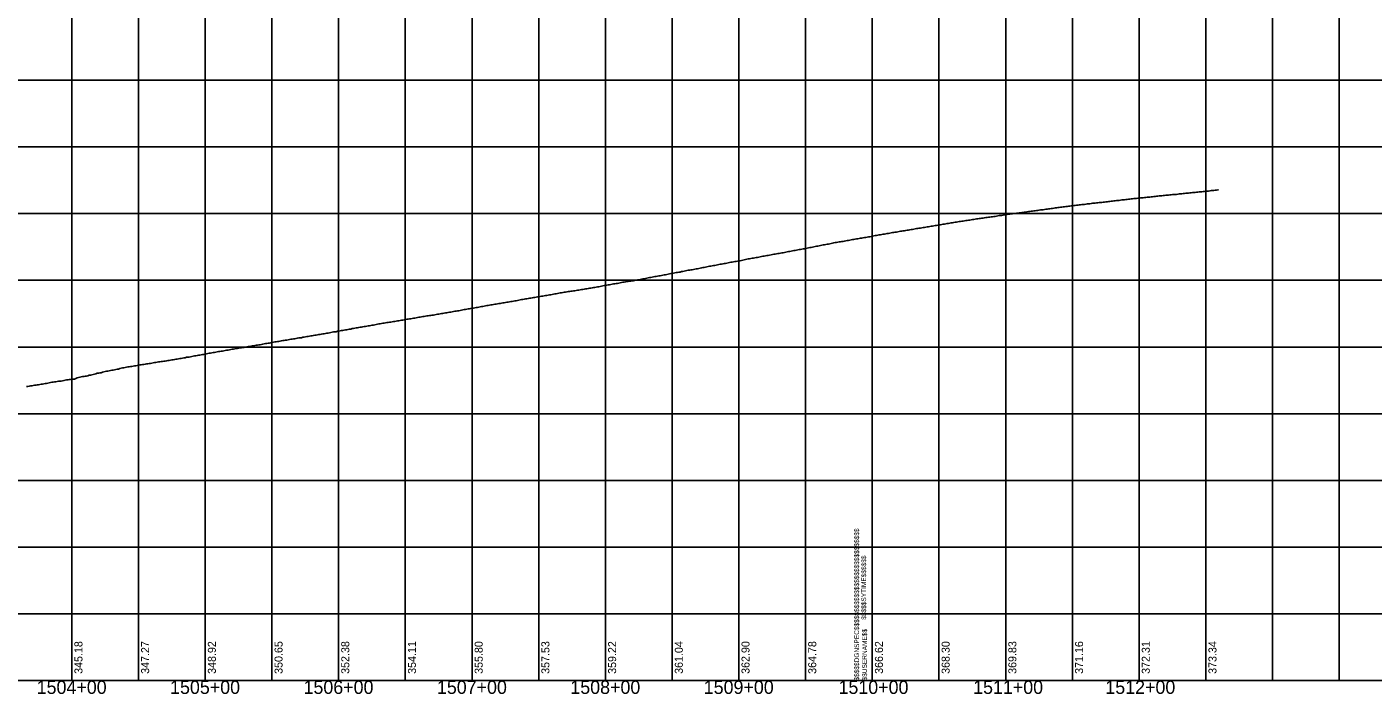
# Model space of a CAD drawing. Extents: x -90830 to 2015517, y -20856 to 836331.
# Drawn here: x 10590 to 11599, y 8851 to 9352 of the extents above; entities that cross this region are included whole.
import ezdxf

# ---------------------------------------------------------------- set-up
doc = ezdxf.new("R2010")
doc.units = 0
for name, color, linetype in [('Level 1', 7, 'Continuous'), ('RD_DDB_Profile_EX', 7, 'Continuous'), ('RD_DDB_StaTX', 7, 'Continuous'), ('RD_DDB_StripGrade', 7, 'Continuous'), ('RD_GPK_Profile_Cell', 7, 'Continuous')]:
    doc.layers.add(name, color=color, linetype=linetype)

msp = doc.modelspace()

# ---------------------------------------------------------------- linework, layer by layer
at = {"layer": 'Level 1'}
for p, q in [((10623.5, 9361.6), (10623.5, 8861.6)), ((10673.5, 9361.6), (10673.5, 8861.6)), ((10723.5, 9361.6), (10723.5, 8861.6)), ((10773.5, 9361.6), (10773.5, 8861.6)), ((10823.5, 9361.6), (10823.5, 8861.6)), ((10873.5, 9361.6), (10873.5, 8861.6)), ((10923.5, 9361.6), (10923.5, 8861.6)), ((10973.5, 9361.6), (10973.5, 8861.6)), ((11023.5, 9361.6), (11023.5, 8861.6)), ((11073.5, 9361.6), (11073.5, 8861.6)), ((11123.5, 9361.6), (11123.5, 8861.6)), ((11173.5, 9361.6), (11173.5, 8861.6)), ((11223.5, 9361.6), (11223.5, 8861.6)), ((11223.5, 9361.6), (11223.5, 8861.6)), ((11223.5, 9361.6), (11223.5, 8861.6)), ((11273.5, 9361.6), (11273.5, 8861.6)), ((11323.5, 9361.6), (11323.5, 8861.6)), ((11373.5, 9361.6), (11373.5, 8861.6)), ((11423.5, 9361.6), (11423.5, 8861.6)), ((11473.5, 9361.6), (11473.5, 8861.6)), ((11523.5, 9361.6), (11523.5, 8861.6)), ((11573.5, 9361.6), (11573.5, 8861.6)), ((9623.5, 9311.6), (11223.5, 9311.6)), ((11223.5, 9311.6), (12823.5, 9311.6)), ((9623.5, 9261.6), (11223.5, 9261.6)), ((11223.5, 9261.6), (12823.5, 9261.6)), ((9623.5, 9211.6), (11223.5, 9211.6)), ((11223.5, 9211.6), (12823.5, 9211.6)), ((9623.5, 9161.6), (11223.5, 9161.6)), ((11223.5, 9161.6), (12823.5, 9161.6)), ((9623.5, 9111.6), (11223.5, 9111.6)), ((11223.5, 9111.6), (12823.5, 9111.6)), ((9623.5, 9061.6), (11223.5, 9061.6)), ((11223.5, 9061.6), (12823.5, 9061.6)), ((9623.5, 9011.6), (11223.5, 9011.6)), ((11223.5, 9011.6), (12823.5, 9011.6)), ((9623.5, 8961.6), (11223.5, 8961.6)), ((11223.5, 8961.6), (12823.5, 8961.6)), ((9623.5, 8911.6), (11223.5, 8911.6)), ((11223.5, 8911.6), (12823.5, 8911.6)), ((9623.5, 8861.6), (11223.5, 8861.6)), ((11223.5, 8861.6), (12823.5, 8861.6))]:
    msp.add_line(p, q, dxfattribs=at)
at = {"layer": 'RD_DDB_Profile_EX'}
for points in [[(11370.6, 9217.1), (11371.6, 9217.2), (11372.6, 9217.3), (11373.6, 9217.4), (11374.6, 9217.6), (11375.6, 9217.7), (11376.6, 9217.8), (11377.6, 9217.9), (11378.6, 9218.1), (11379.6, 9218.2), (11380.6, 9218.3), (11381.6, 9218.4), (11382.6, 9218.5), (11383.6, 9218.6), (11384.6, 9218.8), (11385.6, 9218.9), (11386.6, 9219), (11387.6, 9219.1), (11388.6, 9219.3), (11389.6, 9219.4), (11390.6, 9219.5), (11391.6, 9219.6), (11392.6, 9219.7), (11393.6, 9219.8), (11394.6, 9219.9), (11395.6, 9220), (11396.6, 9220.1), (11397.6, 9220.2), (11398.6, 9220.3), (11399.6, 9220.4), (11400.6, 9220.6), (11401.6, 9220.7), (11402.6, 9220.8), (11403.6, 9221), (11404.6, 9221.1), (11405.6, 9221.2), (11406.6, 9221.3), (11407.6, 9221.4), (11408.6, 9221.5), (11409.6, 9221.7), (11410.6, 9221.8), (11411.6, 9221.9), (11412.6, 9222), (11413.6, 9222.1), (11414.6, 9222.2), (11415.6, 9222.3), (11416.6, 9222.5), (11417.6, 9222.6), (11418.6, 9222.7), (11419.6, 9222.8), (11420.6, 9222.9), (11421.6, 9223), (11422.6, 9223.1), (11423.6, 9223.2), (11424.6, 9223.3), (11425.6, 9223.4), (11426.6, 9223.5), (11427.6, 9223.6), (11428.6, 9223.7), (11429.6, 9223.8), (11430.6, 9223.9), (11431.6, 9224), (11432.6, 9224.1), (11433.6, 9224.2), (11434.6, 9224.3), (11435.6, 9224.4), (11436.6, 9224.6), (11437.6, 9224.7), (11438.6, 9224.8), (11439.6, 9224.9), (11440.6, 9225), (11441.6, 9225.1), (11442.6, 9225.2), (11443.6, 9225.3), (11444.6, 9225.4), (11445.6, 9225.5), (11446.6, 9225.6), (11447.6, 9225.7), (11448.6, 9225.8), (11449.6, 9225.8), (11450.6, 9225.9), (11451.6, 9226), (11452.6, 9226.1), (11453.6, 9226.3), (11454.6, 9226.4), (11455.6, 9226.5), (11456.6, 9226.6), (11457.6, 9226.7), (11458.6, 9226.8), (11459.6, 9226.9), (11460.6, 9227), (11461.6, 9227.1), (11462.6, 9227.2), (11463.6, 9227.3), (11464.6, 9227.4), (11465.6, 9227.5), (11466.6, 9227.6), (11467.6, 9227.7), (11468.6, 9227.8), (11469.6, 9227.9), (11470.6, 9228)], [(11470.6, 9228), (11471.6, 9228.1), (11472.6, 9228.2), (11473.6, 9228.3), (11474.6, 9228.4), (11475.6, 9228.5), (11476.6, 9228.6), (11477.6, 9228.8), (11478.6, 9228.9), (11479.6, 9229), (11480.6, 9229.1), (11481.6, 9229.2), (11482.6, 9229.3), (11482.9, 9229.3)], [(11270.6, 9202.6), (11271.6, 9202.8), (11272.6, 9203), (11273.6, 9203.2), (11274.6, 9203.3), (11275.6, 9203.5), (11276.6, 9203.7), (11277.6, 9203.8), (11278.6, 9204), (11279.6, 9204.2), (11280.6, 9204.3), (11281.6, 9204.5), (11282.6, 9204.7), (11283.6, 9204.8), (11284.6, 9205), (11285.6, 9205.1), (11286.6, 9205.3), (11287.6, 9205.4), (11288.6, 9205.6), (11289.6, 9205.7), (11290.6, 9205.9), (11291.6, 9206), (11292.6, 9206.2), (11293.6, 9206.4), (11294.6, 9206.5), (11295.6, 9206.6), (11296.6, 9206.8), (11297.6, 9206.9), (11298.6, 9207.1), (11299.6, 9207.2), (11300.6, 9207.4), (11301.6, 9207.6), (11302.6, 9207.7), (11303.6, 9207.9), (11304.6, 9208), (11305.6, 9208.2), (11306.6, 9208.3), (11307.6, 9208.5), (11308.6, 9208.6), (11309.6, 9208.7), (11310.6, 9208.9), (11311.6, 9209), (11312.6, 9209.1), (11313.6, 9209.2), (11314.6, 9209.4), (11315.6, 9209.5), (11316.6, 9209.7), (11317.6, 9209.9), (11318.6, 9210.1), (11319.6, 9210.2), (11320.6, 9210.3), (11321.6, 9210.5), (11322.6, 9210.6), (11323.6, 9210.8), (11324.6, 9210.9), (11325.6, 9211.1), (11326.6, 9211.2), (11327.6, 9211.4), (11328.6, 9211.5), (11329.6, 9211.6), (11330.6, 9211.8), (11331.6, 9211.9), (11332.6, 9212), (11333.6, 9212.1), (11334.6, 9212.2), (11335.6, 9212.4), (11336.6, 9212.5), (11337.6, 9212.7), (11338.6, 9212.8), (11339.6, 9213), (11340.6, 9213.1), (11341.6, 9213.3), (11342.6, 9213.4), (11343.6, 9213.5), (11344.6, 9213.6), (11345.6, 9213.8), (11346.6, 9213.9), (11347.6, 9214), (11348.6, 9214.2), (11349.6, 9214.3), (11350.6, 9214.4), (11351.6, 9214.5), (11352.6, 9214.7), (11353.6, 9214.8), (11354.6, 9214.9), (11355.6, 9215.1), (11356.6, 9215.2), (11357.6, 9215.4), (11358.6, 9215.5), (11359.6, 9215.6), (11360.6, 9215.8), (11361.6, 9215.9), (11362.6, 9216.1), (11363.6, 9216.2), (11364.6, 9216.3), (11365.6, 9216.5), (11366.6, 9216.6), (11367.6, 9216.7), (11368.6, 9216.8), (11369.6, 9216.9), (11370.6, 9217.1)], [(11170.6, 9184.9), (11171.6, 9185.1), (11172.6, 9185.3), (11173.6, 9185.5), (11174.6, 9185.7), (11175.6, 9185.9), (11176.6, 9186.1), (11177.6, 9186.3), (11178.6, 9186.5), (11179.6, 9186.7), (11180.6, 9186.9), (11181.6, 9187.1), (11182.6, 9187.3), (11183.6, 9187.5), (11184.6, 9187.7), (11185.6, 9187.9), (11186.6, 9188.1), (11187.6, 9188.3), (11188.6, 9188.4), (11189.6, 9188.6), (11190.6, 9188.8), (11191.6, 9189), (11192.6, 9189.2), (11193.6, 9189.4), (11194.6, 9189.7), (11195.6, 9189.9), (11196.6, 9190), (11197.6, 9190.2), (11198.6, 9190.4), (11199.6, 9190.5), (11200.6, 9190.7), (11201.6, 9190.8), (11202.6, 9191), (11203.6, 9191.1), (11204.6, 9191.4), (11205.6, 9191.5), (11206.6, 9191.7), (11207.6, 9191.9), (11208.6, 9192.1), (11209.6, 9192.3), (11210.6, 9192.5), (11211.6, 9192.6), (11212.6, 9192.8), (11213.6, 9193), (11214.6, 9193.2), (11215.6, 9193.3), (11216.6, 9193.5), (11217.6, 9193.6), (11218.6, 9193.8), (11219.6, 9193.9), (11220.6, 9194.1), (11221.6, 9194.3), (11222.6, 9194.5), (11223.6, 9194.7), (11224.6, 9194.9), (11225.6, 9195.1), (11226.6, 9195.3), (11227.6, 9195.5), (11228.6, 9195.7), (11229.6, 9195.8), (11230.6, 9196), (11231.6, 9196.2), (11232.6, 9196.3), (11233.6, 9196.5), (11234.6, 9196.7), (11235.6, 9196.8), (11236.6, 9197), (11237.6, 9197.2), (11238.6, 9197.4), (11239.6, 9197.5), (11240.6, 9197.7), (11241.6, 9197.8), (11242.6, 9198), (11243.6, 9198.2), (11244.6, 9198.4), (11245.6, 9198.5), (11246.6, 9198.7), (11247.6, 9198.8), (11248.6, 9199), (11249.6, 9199.1), (11250.6, 9199.3), (11251.6, 9199.5), (11252.6, 9199.6), (11253.6, 9199.8), (11254.6, 9200), (11255.6, 9200.2), (11256.6, 9200.4), (11257.6, 9200.5), (11258.6, 9200.7), (11259.6, 9200.8), (11260.6, 9200.9), (11261.6, 9201.1), (11262.6, 9201.2), (11263.6, 9201.4), (11264.6, 9201.6), (11265.6, 9201.8), (11266.6, 9201.9), (11267.6, 9202.1), (11268.6, 9202.3), (11269.6, 9202.4), (11270.6, 9202.6)], [(11070.6, 9166.2), (11071.6, 9166.4), (11072.6, 9166.6), (11073.6, 9166.8), (11074.6, 9167), (11075.6, 9167.2), (11076.6, 9167.4), (11077.6, 9167.5), (11078.6, 9167.7), (11079.6, 9167.8), (11080.6, 9168.1), (11081.6, 9168.3), (11082.6, 9168.5), (11083.6, 9168.7), (11084.6, 9168.9), (11085.6, 9169.1), (11086.6, 9169.2), (11087.6, 9169.4), (11088.6, 9169.5), (11089.6, 9169.7), (11090.6, 9169.9), (11091.6, 9170.1), (11092.6, 9170.3), (11093.6, 9170.5), (11094.6, 9170.8), (11095.6, 9170.9), (11096.6, 9171.1), (11097.6, 9171.3), (11098.6, 9171.5), (11099.6, 9171.7), (11100.6, 9171.9), (11101.6, 9172.1), (11102.6, 9172.3), (11103.6, 9172.5), (11104.6, 9172.6), (11105.6, 9172.8), (11106.6, 9173), (11107.6, 9173.2), (11108.6, 9173.4), (11109.6, 9173.6), (11110.6, 9173.8), (11111.6, 9173.9), (11112.6, 9174.1), (11113.6, 9174.3), (11114.6, 9174.5), (11115.6, 9174.7), (11116.6, 9174.9), (11117.6, 9175.1), (11118.6, 9175.3), (11119.6, 9175.5), (11120.6, 9175.6), (11121.6, 9175.8), (11122.6, 9176), (11123.6, 9176.2), (11124.6, 9176.3), (11125.6, 9176.5), (11126.6, 9176.7), (11127.6, 9177), (11128.6, 9177.2), (11129.6, 9177.4), (11130.6, 9177.6), (11131.6, 9177.7), (11132.6, 9177.9), (11133.6, 9178.1), (11134.6, 9178.3), (11135.6, 9178.5), (11136.6, 9178.7), (11137.6, 9178.8), (11138.6, 9179), (11139.6, 9179.2), (11140.6, 9179.4), (11141.6, 9179.6), (11142.6, 9179.7), (11143.6, 9179.9), (11144.6, 9180.1), (11145.6, 9180.3), (11146.6, 9180.5), (11147.6, 9180.7), (11148.6, 9180.9), (11149.6, 9181.1), (11150.6, 9181.3), (11151.6, 9181.4), (11152.6, 9181.6), (11153.6, 9181.8), (11154.6, 9181.9), (11155.6, 9182.1), (11156.6, 9182.3), (11157.6, 9182.5), (11158.6, 9182.7), (11159.6, 9182.9), (11160.6, 9183.1), (11161.6, 9183.3), (11162.6, 9183.5), (11163.6, 9183.7), (11164.6, 9183.9), (11165.6, 9184), (11166.6, 9184.2), (11167.6, 9184.4), (11168.6, 9184.6), (11169.6, 9184.7), (11170.6, 9184.9)], [(10970.6, 9148.8), (10971.6, 9149), (10972.6, 9149.2), (10973.6, 9149.3), (10974.6, 9149.5), (10975.6, 9149.6), (10976.6, 9149.8), (10977.6, 9150), (10978.6, 9150.1), (10979.6, 9150.3), (10980.6, 9150.5), (10981.6, 9150.7), (10982.6, 9150.8), (10983.6, 9151), (10984.6, 9151.2), (10985.6, 9151.4), (10986.6, 9151.5), (10987.6, 9151.7), (10988.6, 9151.9), (10989.6, 9152.1), (10990.6, 9152.3), (10991.6, 9152.4), (10992.6, 9152.6), (10993.6, 9152.8), (10994.6, 9152.9), (10995.6, 9153.1), (10996.6, 9153.2), (10997.6, 9153.4), (10998.6, 9153.5), (10999.6, 9153.7), (11000.6, 9153.8), (11001.6, 9154), (11002.6, 9154.1), (11003.6, 9154.3), (11004.6, 9154.5), (11005.6, 9154.6), (11006.6, 9154.8), (11007.6, 9154.9), (11008.6, 9155.1), (11009.6, 9155.3), (11010.6, 9155.4), (11011.6, 9155.6), (11012.6, 9155.8), (11013.6, 9155.9), (11014.6, 9156.1), (11015.6, 9156.3), (11016.6, 9156.5), (11017.6, 9156.6), (11018.6, 9156.8), (11019.6, 9157), (11020.6, 9157.2), (11021.6, 9157.4), (11022.6, 9157.6), (11023.6, 9157.7), (11024.6, 9157.9), (11025.6, 9158.1), (11026.6, 9158.3), (11027.6, 9158.5), (11028.6, 9158.7), (11029.6, 9158.9), (11030.6, 9159), (11031.6, 9159.2), (11032.6, 9159.3), (11033.6, 9159.5), (11034.6, 9159.7), (11035.6, 9159.9), (11036.6, 9160.1), (11037.6, 9160.3), (11038.6, 9160.4), (11039.6, 9160.6), (11040.6, 9160.8), (11041.6, 9160.9), (11042.6, 9161), (11043.6, 9161.1), (11044.6, 9161.3), (11045.6, 9161.5), (11046.6, 9161.7), (11047.6, 9161.9), (11048.6, 9162), (11049.6, 9162.2), (11050.6, 9162.4), (11051.6, 9162.6), (11052.6, 9162.8), (11053.6, 9163), (11054.6, 9163.2), (11055.6, 9163.4), (11056.6, 9163.6), (11057.6, 9163.8), (11058.6, 9164), (11059.6, 9164.2), (11060.6, 9164.4), (11061.6, 9164.5), (11062.6, 9164.7), (11063.6, 9164.9), (11064.6, 9165), (11065.6, 9165.2), (11066.6, 9165.4), (11067.6, 9165.6), (11068.6, 9165.8), (11069.6, 9166), (11070.6, 9166.2)], [(10870.6, 9131.7), (10871.6, 9131.8), (10872.6, 9132), (10873.6, 9132.2), (10874.6, 9132.4), (10875.6, 9132.5), (10876.6, 9132.7), (10877.6, 9132.8), (10878.6, 9133), (10879.6, 9133.2), (10880.6, 9133.3), (10881.6, 9133.5), (10882.6, 9133.7), (10883.6, 9133.9), (10884.6, 9134), (10885.6, 9134.2), (10886.6, 9134.4), (10887.6, 9134.5), (10888.6, 9134.7), (10889.6, 9134.9), (10890.6, 9135), (10891.6, 9135.2), (10892.6, 9135.3), (10893.6, 9135.5), (10894.6, 9135.6), (10895.6, 9135.8), (10896.6, 9136), (10897.6, 9136.2), (10898.6, 9136.3), (10899.6, 9136.5), (10900.6, 9136.7), (10901.6, 9136.8), (10902.6, 9137), (10903.6, 9137.1), (10904.6, 9137.3), (10905.6, 9137.5), (10906.6, 9137.6), (10907.6, 9137.8), (10908.6, 9138), (10909.6, 9138.2), (10910.6, 9138.4), (10911.6, 9138.5), (10912.6, 9138.7), (10913.6, 9138.8), (10914.6, 9139), (10915.6, 9139.2), (10916.6, 9139.4), (10917.6, 9139.6), (10918.6, 9139.7), (10919.6, 9139.9), (10920.6, 9140.1), (10921.6, 9140.3), (10922.6, 9140.5), (10923.6, 9140.6), (10924.6, 9140.8), (10925.6, 9141), (10926.6, 9141.2), (10927.6, 9141.3), (10928.6, 9141.5), (10929.6, 9141.7), (10930.6, 9141.9), (10931.6, 9142), (10932.6, 9142.2), (10933.6, 9142.4), (10934.6, 9142.6), (10935.6, 9142.8), (10936.6, 9142.9), (10937.6, 9143.1), (10938.6, 9143.3), (10939.6, 9143.5), (10940.6, 9143.7), (10941.6, 9143.8), (10942.6, 9143.9), (10943.6, 9144.1), (10944.6, 9144.2), (10945.6, 9144.4), (10946.6, 9144.6), (10947.6, 9144.8), (10948.6, 9145), (10949.6, 9145.2), (10950.6, 9145.3), (10951.6, 9145.5), (10952.6, 9145.7), (10953.6, 9145.8), (10954.6, 9146), (10955.6, 9146.1), (10956.6, 9146.3), (10957.6, 9146.5), (10958.6, 9146.7), (10959.6, 9146.9), (10960.6, 9147.1), (10961.6, 9147.3), (10962.6, 9147.4), (10963.6, 9147.6), (10964.6, 9147.8), (10965.6, 9147.9), (10966.6, 9148.1), (10967.6, 9148.3), (10968.6, 9148.4), (10969.6, 9148.6), (10970.6, 9148.8)], [(10770.6, 9114.5), (10771.6, 9114.6), (10772.6, 9114.8), (10773.6, 9114.9), (10774.6, 9115.2), (10775.6, 9115.4), (10776.6, 9115.5), (10777.6, 9115.7), (10778.6, 9115.8), (10779.6, 9116.1), (10780.6, 9116.3), (10781.6, 9116.4), (10782.6, 9116.6), (10783.6, 9116.8), (10784.6, 9116.8), (10785.6, 9117), (10786.6, 9117.2), (10787.6, 9117.4), (10788.6, 9117.6), (10789.6, 9117.7), (10790.6, 9117.8), (10791.6, 9118.1), (10792.6, 9118.3), (10793.6, 9118.4), (10794.6, 9118.5), (10795.6, 9118.6), (10796.6, 9118.9), (10797.6, 9119.1), (10798.6, 9119.2), (10799.6, 9119.4), (10800.6, 9119.6), (10801.6, 9119.7), (10802.6, 9119.9), (10803.6, 9120.1), (10804.6, 9120.3), (10805.6, 9120.4), (10806.6, 9120.6), (10807.6, 9120.8), (10808.6, 9121), (10809.6, 9121.1), (10810.6, 9121.3), (10811.6, 9121.4), (10812.6, 9121.6), (10813.6, 9121.8), (10814.6, 9122), (10815.6, 9122.1), (10816.6, 9122.3), (10817.6, 9122.5), (10818.6, 9122.7), (10819.6, 9122.9), (10820.6, 9123), (10821.6, 9123.1), (10822.6, 9123.4), (10823.6, 9123.5), (10824.6, 9123.7), (10825.6, 9124), (10826.6, 9124.1), (10827.6, 9124.3), (10828.6, 9124.4), (10829.6, 9124.5), (10830.6, 9124.8), (10831.6, 9125), (10832.6, 9125.1), (10833.6, 9125.4), (10834.6, 9125.5), (10835.6, 9125.7), (10836.6, 9125.9), (10837.6, 9126.1), (10838.6, 9126.3), (10839.6, 9126.4), (10840.6, 9126.6), (10841.6, 9126.8), (10842.6, 9126.9), (10843.6, 9127.1), (10844.6, 9127.2), (10845.6, 9127.4), (10846.6, 9127.6), (10847.6, 9127.8), (10848.6, 9128), (10849.6, 9128.1), (10850.6, 9128.3), (10851.6, 9128.5), (10852.6, 9128.7), (10853.6, 9128.9), (10854.6, 9129), (10855.6, 9129.2), (10856.6, 9129.4), (10857.6, 9129.5), (10858.6, 9129.7), (10859.6, 9129.9), (10860.6, 9130), (10861.6, 9130.2), (10862.6, 9130.3), (10863.6, 9130.5), (10864.6, 9130.7), (10865.6, 9130.8), (10866.6, 9131), (10867.6, 9131.2), (10868.6, 9131.3), (10869.6, 9131.5), (10870.6, 9131.7)], [(10670.6, 9097.4), (10671.6, 9097.6), (10672.6, 9097.8), (10673.6, 9098), (10674.6, 9098.2), (10675.6, 9098.3), (10676.6, 9098.5), (10677.6, 9098.6), (10678.6, 9098.7), (10679.6, 9098.9), (10680.6, 9099), (10681.6, 9099.2), (10682.6, 9099.3), (10683.6, 9099.5), (10684.6, 9099.7), (10685.6, 9099.9), (10686.6, 9100), (10687.6, 9100.2), (10688.6, 9100.4), (10689.6, 9100.5), (10690.6, 9100.7), (10691.6, 9100.8), (10692.6, 9100.9), (10693.6, 9101.1), (10694.6, 9101.2), (10695.6, 9101.4), (10696.6, 9101.6), (10697.6, 9101.8), (10698.6, 9101.9), (10699.6, 9102), (10700.6, 9102.2), (10701.6, 9102.5), (10702.6, 9102.6), (10703.6, 9102.8), (10704.6, 9102.9), (10705.6, 9103), (10706.6, 9103.2), (10707.6, 9103.4), (10708.6, 9103.6), (10709.6, 9103.9), (10710.6, 9104), (10711.6, 9104.1), (10712.6, 9104.3), (10713.6, 9104.5), (10714.6, 9104.7), (10715.6, 9104.9), (10716.6, 9105.1), (10717.6, 9105.2), (10718.6, 9105.4), (10719.6, 9105.5), (10720.6, 9105.8), (10721.6, 9106), (10722.6, 9106.1), (10723.6, 9106.2), (10724.6, 9106.5), (10725.6, 9106.8), (10726.6, 9107), (10727.6, 9107.1), (10728.6, 9107.3), (10729.6, 9107.5), (10730.6, 9107.6), (10731.6, 9107.8), (10732.6, 9108), (10733.6, 9108.2), (10734.6, 9108.3), (10735.6, 9108.5), (10736.6, 9108.6), (10737.6, 9108.8), (10738.6, 9109), (10739.6, 9109.2), (10740.6, 9109.3), (10741.6, 9109.5), (10742.6, 9109.7), (10743.6, 9109.9), (10744.6, 9110), (10745.6, 9110.2), (10746.6, 9110.4), (10747.6, 9110.5), (10748.6, 9110.7), (10749.6, 9110.9), (10750.6, 9111), (10751.6, 9111.2), (10752.6, 9111.3), (10753.6, 9111.6), (10754.6, 9111.7), (10755.6, 9111.9), (10756.6, 9112), (10757.6, 9112.2), (10758.6, 9112.4), (10759.6, 9112.5), (10760.6, 9112.7), (10761.6, 9112.9), (10762.6, 9113.1), (10763.6, 9113.2), (10764.6, 9113.3), (10765.6, 9113.5), (10766.6, 9113.8), (10767.6, 9114), (10768.6, 9114.2), (10769.6, 9114.2), (10770.6, 9114.5)], [(10589.6, 9082), (10590.6, 9082.1), (10591.6, 9082.2), (10592.6, 9082.4), (10593.6, 9082.5), (10594.6, 9082.7), (10595.6, 9082.9), (10596.6, 9083), (10597.6, 9083.2), (10598.6, 9083.3), (10599.6, 9083.5), (10600.6, 9083.7), (10601.6, 9083.8), (10602.6, 9084), (10603.6, 9084.2), (10604.6, 9084.3), (10605.6, 9084.6), (10606.6, 9084.8), (10607.6, 9085), (10608.6, 9085.2), (10609.6, 9085.3), (10610.6, 9085.5), (10611.6, 9085.6), (10612.6, 9085.8), (10613.6, 9085.9), (10614.6, 9086), (10615.6, 9086.1), (10616.6, 9086.3), (10617.6, 9086.4), (10618.6, 9086.7), (10619.6, 9086.9), (10620.6, 9087), (10621.6, 9087.2), (10622.6, 9087.3), (10623.6, 9087.5), (10624.6, 9087.6), (10625.6, 9087.6), (10626.6, 9088.1), (10627.6, 9088.5), (10628.6, 9088.7), (10629.6, 9088.9), (10630.6, 9089.2), (10631.6, 9089.4), (10632.6, 9089.5), (10633.6, 9089.7), (10634.6, 9089.8), (10635.6, 9090.1), (10636.6, 9090.4), (10637.6, 9090.5), (10638.6, 9090.8), (10639.6, 9091.1), (10640.6, 9091.3), (10641.6, 9091.6), (10642.6, 9091.9), (10643.6, 9092), (10644.6, 9092.2), (10645.6, 9092.3), (10646.6, 9092.7), (10647.6, 9093), (10648.6, 9093.2), (10649.6, 9093.4), (10650.6, 9093.6), (10651.6, 9093.8), (10652.6, 9094), (10653.6, 9094.2), (10654.6, 9094.3), (10655.6, 9094.6), (10656.6, 9094.8), (10657.6, 9095), (10658.6, 9095.1), (10659.6, 9095.4), (10660.6, 9095.7), (10661.6, 9096), (10662.6, 9096.1), (10663.6, 9096.3), (10664.6, 9096.5), (10665.6, 9096.7), (10666.6, 9096.8), (10667.6, 9097), (10668.6, 9097.1), (10669.6, 9097.3), (10670.6, 9097.4)]]:
    msp.add_lwpolyline(points, dxfattribs=at)
at = {"layer": 'RD_GPK_Profile_Cell'}
msp.add_line((9670.6, 8861.6), (11570.6, 8861.6), dxfattribs=at)

# ---------------------------------------------------------------- texts
at = {"layer": 'Level 1'}
for s, p in [('$$$$$DGNSPEC$$$$$$$$$$$$$$$$$$$$$$$$$$$$', (11213.6, 8861.6)), ('$$$$$SYTIME$$$$$$', (11218.9, 8907.2)), ('$$USERNAME$$', (11219.5, 8861.7))]:
    msp.add_text(s, height=3.544, rotation=90, dxfattribs=at).set_placement(p)
at = {"layer": 'RD_DDB_StaTX'}
for s, p in [('1504+00', (10597.2, 8851.6)), ('1505+00', (10697.2, 8851.6)), ('1506+00', (10797.2, 8851.6)), ('1507+00', (10897.2, 8851.6)), ('1508+00', (10997.2, 8851.6)), ('1509+00', (11097.2, 8851.6)), ('1510+00', (11198.2, 8851.6)), ('1511+00', (11299.1, 8851.6)), ('1512+00', (11398.2, 8851.6))]:
    msp.add_text(s, height=10, dxfattribs=at).set_placement(p)
at = {"layer": 'RD_DDB_StripGrade'}
for s, p in [('345.18', (10631.5, 8866.6)), ('347.27', (10681.5, 8866.6)), ('348.92', (10731.5, 8866.6)), ('350.65', (10781.5, 8866.6)), ('352.38', (10831.5, 8866.6)), ('354.11', (10881.5, 8866.6)), ('355.80', (10931.5, 8866.6)), ('357.53', (10981.5, 8866.6)), ('359.22', (11031.5, 8866.6)), ('361.04', (11081.5, 8866.6)), ('362.90', (11131.5, 8866.6)), ('364.78', (11181.5, 8866.6)), ('366.62', (11231.5, 8866.6)), ('368.30', (11281.5, 8866.6)), ('369.83', (11331.5, 8866.6)), ('371.16', (11381.5, 8866.6)), ('372.31', (11431.5, 8866.6)), ('373.34', (11481.5, 8866.6))]:
    msp.add_text(s, height=6, rotation=90, dxfattribs=at).set_placement(p)

doc.saveas('drawing.dxf')
